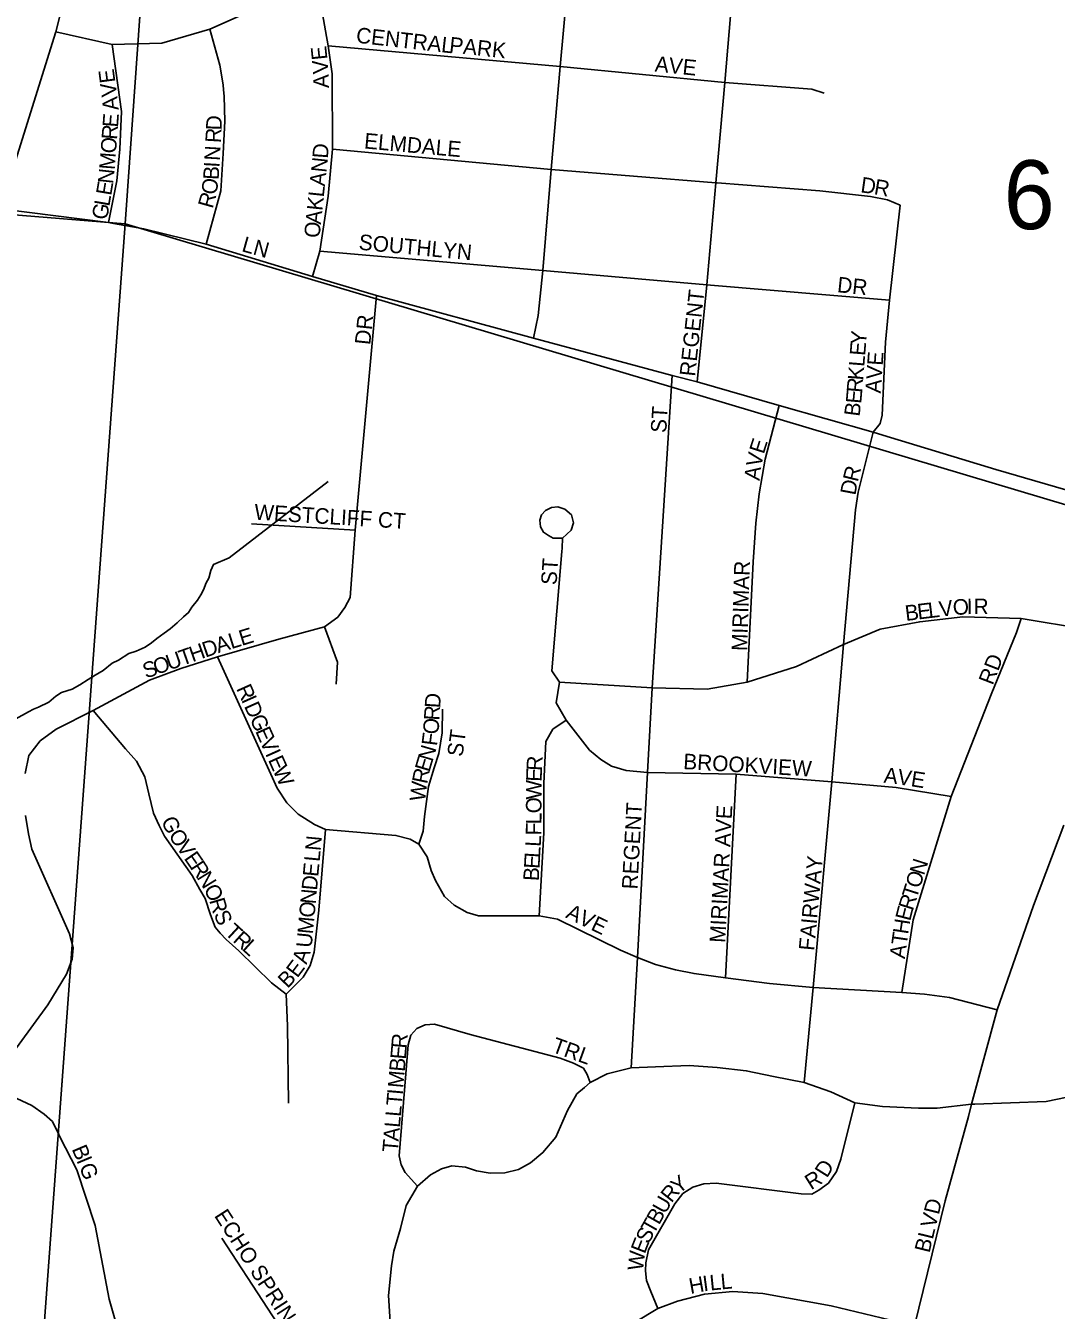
# Model space of a CAD drawing. Extents: x -209 to 4852, y 0 to 905.
# Drawn here: x 538.1 to 550.64, y 296.95 to 312.57 of the extents above; entities that cross this region are included whole.
import ezdxf

# ---------------------------------------------------------------- set-up
doc = ezdxf.new("R2010")
doc.units = 0
for name, color, linetype in [('GM_X_Airport_Location_Class_2', 7, 'Continuous'), ('GM_X_Airport_Location_Class_3', 7, 'Continuous'), ('GM_X_County_Road', 7, 'Continuous'), ('GM_X_Minor_River', 7, 'Continuous'), ('GM_X_Township_Road_Text', 7, 'Continuous')]:
    doc.layers.add(name, color=color, linetype=linetype)

msp = doc.modelspace()

# ---------------------------------------------------------------- linework, layer by layer
at = {"layer": 'GM_X_Airport_Location_Class_2'}
for points in [[(537.8, 310.343), (537.8, 310.343), (538.471, 312.494), (538.798, 313.798), (539.111, 315.053), (539.373, 315.993)], [(538.471, 312.494), (539.154, 312.34), (539.758, 312.357), (540.344, 312.528), (540.736, 312.7), (541.247, 313.052), (541.528, 313.262), (541.789, 313.506), (542.184, 313.964), (542.523, 314.737), (542.538, 314.785)], [(544.28, 308.767), (544.337, 309.046), (544.392, 309.593), (544.495, 310.819), (544.602, 312.072), (544.716, 313.313), (544.779, 313.925), (544.828, 314.519), (544.837, 314.681), (544.834, 314.719)], [(541.593, 309.519), (541.68, 309.829), (541.781, 310.497), (541.835, 311.066), (541.83, 311.983), (541.781, 312.325), (541.706, 312.759), (541.56, 313.172)], [(546.269, 308.239), (546.388, 309.416), (546.497, 310.66), (546.607, 311.877), (546.712, 313.124)], [(540.511, 311.788), (540.507, 311.85), (540.465, 312.089), (540.344, 312.528)], [(539.113, 310.174), (539.214, 310.683), (539.25, 311.066), (539.271, 311.524), (539.154, 312.34)], [(541.781, 312.325), (544.602, 312.072), (546.607, 311.877), (547.663, 311.796), (547.814, 311.747)], [(540.297, 309.913), (540.477, 310.56), (540.504, 311.015), (540.525, 311.41), (540.516, 311.712), (540.511, 311.788)], [(541.835, 311.066), (544.495, 310.819), (546.497, 310.66), (546.514, 310.658)], [(546.514, 310.658), (547.76, 310.559), (548.378, 310.49), (548.585, 310.451), (548.737, 310.388)], [(537.8, 310.343), (539.113, 310.174), (539.174, 310.163)], [(548.41, 307.624), (548.494, 307.731), (548.519, 307.834), (548.559, 308.721), (548.607, 309.231), (548.737, 310.388)], [(539.174, 310.163), (539.54, 310.099), (540.297, 309.913), (541.593, 309.519), (542.371, 309.289), (544.28, 308.767), (545.965, 308.316), (546.269, 308.239), (547.266, 307.951), (548.41, 307.624), (548.525, 307.589)], [(541.68, 309.829), (544.392, 309.593), (546.388, 309.416), (546.43, 309.413)], [(546.43, 309.413), (548.607, 309.231)], [(538.097, 303.473), (538.143, 303.692), (538.28, 303.87), (538.475, 304.015), (538.924, 304.241), (539.608, 304.61), (539.989, 304.752), (540.435, 304.895), (541.181, 305.107), (541.738, 305.26), (541.899, 305.376), (541.985, 305.492), (542.048, 305.617), (542.11, 306.432), (542.371, 309.289)], [(545.466, 299.894), (545.543, 301.236), (545.663, 303.487), (545.72, 304.515), (545.965, 308.316)], [(546.876, 304.584), (546.95, 306.047), (546.982, 306.521), (547.024, 306.877), (547.094, 307.297), (547.266, 307.951)], [(547.569, 299.718), (547.679, 300.871), (547.906, 303.372), (548.049, 305.045), (548.194, 306.682), (548.226, 306.895), (548.41, 307.624)], [(548.525, 307.589), (549.899, 307.171), (551.953, 306.575), (553.454, 306.181), (555.347, 305.684), (556.618, 305.327), (557.153, 305.149), (557.685, 304.91), (558.396, 304.487), (559.431, 303.846), (559.696, 303.716), (560.044, 303.613), (560.449, 303.573), (560.766, 303.576), (560.976, 303.613), (561.85, 303.84), (563.185, 304.193), (563.947, 304.283), (565.028, 304.262), (565.129, 304.259), (566.117, 304.211), (567.878, 304.065), (568.882, 303.995), (570.26, 303.866)], [(544.624, 306.175), (544.628, 306.215), (544.63, 306.337), (544.738, 306.435), (544.764, 306.523), (544.74, 306.62), (544.659, 306.689), (544.574, 306.718), (544.498, 306.711), (544.423, 306.674), (544.376, 306.62), (544.355, 306.557), (544.364, 306.474), (544.401, 306.408), (544.462, 306.369), (544.518, 306.337), (544.63, 306.337)], [(540.85, 306.509), (542.11, 306.432)], [(544.347, 301.745), (544.403, 302.751), (544.403, 303.352), (544.427, 303.865), (544.513, 304.012), (544.675, 304.123), (544.554, 304.334), (544.594, 304.586), (544.501, 304.725), (544.624, 306.175)], [(544.594, 304.586), (545.72, 304.515), (546.39, 304.501), (546.876, 304.584), (547.477, 304.777), (548.049, 305.045), (548.495, 305.231), (548.976, 305.321), (549.499, 305.381), (550.207, 305.361), (550.992, 305.229), (551.505, 305.081)], [(548.757, 300.811), (548.897, 301.696), (549.359, 303.196), (549.843, 304.434), (550.15, 305.189), (550.207, 305.361)], [(541.881, 304.559), (541.896, 304.828), (541.738, 305.26)], [(540.435, 304.895), (541.086, 303.465), (541.162, 303.296), (541.281, 303.118), (541.417, 302.978), (541.614, 302.855), (541.749, 302.793), (542.605, 302.722), (542.781, 302.674), (542.886, 302.617), (542.984, 302.461), (543.036, 302.295), (543.089, 302.174), (543.198, 301.977), (543.315, 301.874), (543.471, 301.784), (543.61, 301.745), (544.347, 301.745), (544.571, 301.704), (545.338, 301.326), (545.543, 301.236), (545.763, 301.152), (546.005, 301.086), (546.231, 301.041), (546.615, 300.99), (547.15, 300.922), (547.679, 300.871), (548.757, 300.811), (549.034, 300.789), (549.338, 300.751), (549.917, 300.6)], [(541.299, 299.467), (541.289, 300.405), (541.273, 300.791), (541.092, 300.928), (540.696, 301.316), (540.542, 301.456), (540.468, 301.531), (540.407, 301.607), (540.351, 301.757), (540.288, 301.954), (540.222, 302.065), (540.128, 302.235), (539.792, 302.713), (539.726, 302.844), (539.658, 302.993), (539.6, 303.227), (539.551, 303.432), (539.453, 303.625), (539.317, 303.776), (538.924, 304.241)], [(542.886, 302.617), (542.938, 302.772), (542.955, 302.952), (543.003, 303.316), (543.069, 303.545), (543.126, 303.719), (543.167, 303.968), (543.173, 304.258)], [(544.675, 304.123), (544.96, 303.76), (545.097, 303.645), (545.229, 303.565), (545.407, 303.513), (545.663, 303.487), (546.745, 303.465), (547.906, 303.372), (548.687, 303.303), (549.359, 303.196)], [(546.615, 300.99), (546.745, 303.465)], [(537.64, 299.661), (538.373, 300.662), (538.599, 301.033), (538.67, 301.216), (538.682, 301.355), (538.636, 301.523), (538.181, 302.554), (538.137, 302.739), (538.1, 302.962)], [(541.273, 300.791), (541.478, 300.999), (541.565, 301.138), (541.611, 301.301), (541.668, 301.814), (541.749, 302.793)], [(549.566, 299.305), (549.606, 299.452), (549.917, 300.6), (550.359, 301.871), (550.727, 302.846)], [(542.867, 298.457), (542.718, 298.621), (542.669, 298.716), (542.647, 298.824), (542.725, 299.823), (542.754, 300.174), (542.786, 300.294), (542.859, 300.375), (542.96, 300.419), (543.074, 300.426), (543.507, 300.302), (544.603, 300.011), (544.767, 299.952), (544.887, 299.889), (544.933, 299.813), (544.967, 299.718)], [(544.897, 299.657), (544.967, 299.718), (545.175, 299.823), (545.466, 299.894), (545.761, 299.908), (546.171, 299.925), (546.511, 299.898), (546.865, 299.859), (547.195, 299.791), (547.569, 299.718), (547.893, 299.603), (548.184, 299.471), (548.524, 299.425), (548.958, 299.403), (549.188, 299.405), (549.606, 299.452), (549.647, 299.454)], [(542.566, 295.878), (542.625, 296.108), (542.547, 296.617), (542.517, 297.126), (542.552, 297.485), (542.581, 297.666), (542.662, 297.942), (542.732, 298.221), (542.867, 298.457), (543.025, 298.592), (543.16, 298.667), (543.284, 298.702), (543.45, 298.685), (543.587, 298.643), (543.753, 298.614), (543.929, 298.619), (544.095, 298.658), (544.244, 298.738), (544.393, 298.865), (544.552, 299.053), (544.691, 299.376), (544.806, 299.578), (544.897, 299.657)], [(537.712, 299.637), (537.825, 299.6), (537.995, 299.521), (538.179, 299.436), (538.329, 299.333), (538.432, 299.241), (538.506, 299.084)], [(549.647, 299.454), (550.512, 299.486), (551.258, 299.638)], [(545.789, 296.966), (545.705, 297.175), (545.654, 297.309), (545.641, 297.424), (545.646, 297.523), (545.678, 297.683), (545.997, 298.24), (546.096, 298.365), (546.218, 298.445), (546.35, 298.484), (546.501, 298.492), (547.534, 298.362), (547.664, 298.36), (547.749, 298.406), (547.867, 298.494), (547.964, 298.636), (548.016, 298.785), (548.184, 299.471)], [(548.891, 296.642), (548.91, 296.756), (549.286, 298.277), (549.566, 299.305)], [(538.506, 299.084), (538.519, 299.056), (538.728, 298.653), (538.948, 297.976), (539.119, 297.08), (539.201, 296.797), (539.274, 296.562), (539.372, 296.419), (539.485, 296.323), (539.614, 296.262), (539.801, 296.117), (539.9, 295.952), (540.004, 295.859), (540.135, 295.854)], [(541.601, 296.12), (540.49, 297.825)], [(545.141, 296.47), (545.256, 296.591), (545.514, 296.802), (545.789, 296.966), (546.029, 297.059), (546.358, 297.142), (546.704, 297.174), (547.066, 297.149), (547.899, 296.999), (548.91, 296.756)]]:
    msp.add_lwpolyline(points, dxfattribs=at)
at = {"layer": 'GM_X_County_Road'}
for points in [[(539.048, 304.728), (539.157, 304.816), (539.234, 304.852), (539.357, 304.933), (539.449, 304.961), (539.557, 305.012), (539.635, 305.063), (539.697, 305.115), (539.79, 305.181), (539.859, 305.232), (539.945, 305.306), (540.023, 305.38), (540.085, 305.432), (540.124, 305.499), (540.195, 305.581), (540.235, 305.649), (540.267, 305.709), (540.299, 305.792), (540.331, 305.852), (540.356, 305.942), (540.388, 306.018), (540.58, 306.097), (541.782, 307.025)], [(537.984, 304.138), (538.138, 304.226), (538.2, 304.255), (538.261, 304.283), (538.385, 304.341), (538.47, 304.415), (538.54, 304.459), (538.67, 304.501), (538.762, 304.552), (538.863, 304.618), (538.948, 304.669), (539.048, 304.728)]]:
    msp.add_lwpolyline(points, dxfattribs=at)
at = {"layer": 'GM_X_Minor_River'}
for points in [[(519.33, 316.881), (539.188, 315.131), (539.664, 315.099), (539.314, 310.159), (518.834, 311.823)], [(539.664, 315.099), (558.841, 313.406), (558.136, 304.853), (558.13, 304.535), (539.314, 310.159)], [(518.834, 311.823), (539.314, 310.159), (537.772, 289.267), (517.218, 291.054)], [(539.314, 310.159), (558.13, 304.535), (556.318, 284.232), (537.772, 289.267)]]:
    msp.add_lwpolyline(points, close=True, dxfattribs=at)

# ---------------------------------------------------------------- texts
at = {"layer": 'GM_X_Airport_Location_Class_3'}
for s, height, rotation, p in [('CENTRAL', 0.1894, 353.6598, (542.115, 312.363)), ('E', 0.189, 95.7329, (541.774, 312.161)), ('PARK', 0.1894, 353.8271, (543.248, 312.246)), ('AVE', 0.1894, 354.0969, (545.748, 312.013)), ('E', 0.189, 97.3419, (539.196, 311.883)), ('V', 0.189, 94.9831, (541.788, 311.992)), ('V', 0.189, 97.3935, (539.217, 311.718)), ('A', 0.189, 91.0492, (541.792, 311.811)), ('A', 0.189, 95.744, (539.235, 311.547)), ('E', 0.189, 85.7843, (539.226, 311.328)), ('D', 0.189, 87.8986, (540.485, 311.294)), ('R', 0.189, 85.5994, (539.214, 311.178)), ('R', 0.189, 86.6526, (540.476, 311.139)), ('ELMDALE', 0.1894, 354.805, (542.214, 311.077)), ('O', 0.189, 85.6123, (539.202, 311.011)), ('N', 0.189, 86.6759, (540.464, 310.923)), ('D', 0.189, 85.6915, (541.778, 310.949)), ('M', 0.189, 85.5553, (539.186, 310.812)), ('N', 0.189, 83.9567, (541.76, 310.777)), ('N', 0.189, 83.7746, (539.167, 310.64)), ('B', 0.189, 86.6891, (540.45, 310.69)), ('I', 0.189, 86.6772, (540.459, 310.84)), ('A', 0.189, 83.9567, (541.742, 310.611)), ('E', 0.189, 80.4856, (539.144, 310.496)), ('O', 0.189, 81.251, (540.423, 310.506)), ('L', 0.189, 83.9816, (541.728, 310.478)), ('D', 0.189, 351.9533, (548.248, 310.544)), ('R', 0.189, 350.0905, (548.411, 310.521)), ('L', 0.189, 80.2816, (539.121, 310.364)), ('R', 0.189, 74.3849, (540.377, 310.337)), ('K', 0.189, 83.9567, (541.711, 310.313)), ('G', 0.189, 80.2933, (539.093, 310.2)), ('A', 0.189, 83.9567, (541.693, 310.147)), ('O', 0.189, 83.9567, (541.676, 309.981)), ('LN', 0.1894, 344.4709, (540.721, 309.828)), ('SOUTHLYN', 0.1894, 354.5963, (542.148, 309.846)), ('DR', 0.1894, 353.9946, (547.965, 309.329)), ('REGENT', 0.1894, 83.7737, (546.243, 308.298)), ('DR', 0.1894, 83.9946, (542.293, 308.681)), ('E', 0.189, 85.377, (548.311, 308.55)), ('Y', 0.189, 85.4057, (548.321, 308.683)), ('AVE', 0.1894, 86.0569, (548.501, 308.094)), ('K', 0.189, 85.383, (548.287, 308.251)), ('L', 0.189, 85.4003, (548.3, 308.417)), ('R', 0.189, 85.3728, (548.274, 308.101)), ('E', 0.189, 85.0272, (548.263, 307.967)), ('ST', 0.1894, 86.4262, (545.892, 307.613)), ('B', 0.189, 82.5707, (548.242, 307.81)), ('E', 0.189, 72.2303, (547.078, 307.351)), ('V', 0.189, 78.7372, (547.047, 307.193)), ('A', 0.189, 82.6148, (547.026, 307.031)), ('R', 0.189, 76.1699, (548.221, 307.012)), ('D', 0.189, 79.4488, (548.192, 306.851)), ('WESTCLIFF CT', 0.18939, 356.4601, (540.88, 306.563)), ('ST', 0.1894, 86.4262, (544.559, 305.763)), ('MIRIMAR', 0.1894, 88.1827, (546.876, 304.962)), ('O', 0.189, 4.4188, (549.384, 305.399)), ('I', 0.189, 0.5681, (549.547, 305.412)), ('R', 0.189, 0.0729, (549.63, 305.413)), ('B', 0.189, 6.9141, (548.807, 305.329)), ('E', 0.189, 6.9014, (548.956, 305.347)), ('L', 0.189, 6.9014, (549.088, 305.363)), ('V', 0.189, 6.9027, (549.221, 305.379)), ('A', 0.189, 17.474, (540.445, 304.936)), ('L', 0.189, 17.2514, (540.604, 304.986)), ('E', 0.189, 17.2253, (540.731, 305.025)), ('T', 0.189, 19.4112, (540.006, 304.783)), ('H', 0.189, 19.4322, (540.132, 304.827)), ('D', 0.189, 18.8774, (540.289, 304.882)), ('S', 0.189, 19.437, (539.566, 304.627)), ('O', 0.189, 19.4303, (539.692, 304.672)), ('U', 0.189, 19.4303, (539.849, 304.727)), ('RD', 0.1894, 68.7471, (549.861, 304.54)), ('R', 0.189, 294.0882, (540.661, 304.508)), ('I', 0.189, 294.0823, (540.722, 304.371)), ('D', 0.189, 294.0928, (540.756, 304.295)), ('D', 0.189, 86.6489, (543.144, 304.266)), ('G', 0.189, 294.0912, (540.824, 304.143)), ('R', 0.189, 86.558, (543.134, 304.115)), ('E', 0.189, 294.0845, (540.892, 303.991)), ('O', 0.189, 85.6348, (543.122, 303.946)), ('V', 0.189, 294.0876, (540.946, 303.869)), ('F', 0.189, 82.9114, (543.104, 303.804)), ('ST', 0.1894, 82.4092, (543.416, 303.672)), ('I', 0.189, 294.0424, (541.014, 303.717)), ('N', 0.189, 73.7034, (543.051, 303.611)), ('BROOKVIEW', 0.1894, 356.6331, (546.096, 303.529)), ('E', 0.189, 294.0909, (541.048, 303.641)), ('W', 0.189, 294.6742, (541.104, 303.517)), ('E', 0.189, 73.5441, (543.013, 303.483)), ('R', 0.189, 87.4007, (544.382, 303.504)), ('R', 0.189, 78.4615, (542.984, 303.34)), ('E', 0.189, 87.8688, (544.377, 303.372)), ('A', 0.189, 353.7805, (548.531, 303.363)), ('V', 0.189, 351.6227, (548.695, 303.345)), ('E', 0.189, 351.0316, (548.859, 303.321)), ('W', 0.189, 83.242, (542.959, 303.129)), ('W', 0.189, 89.6301, (544.376, 303.156)), ('O', 0.189, 89.9587, (544.376, 302.99)), ('REGENT', 0.1894, 86.8796, (545.542, 302.062)), ('G', 0.189, 295.1278, (539.747, 302.9)), ('L', 0.189, 89.9457, (544.376, 302.857)), ('MIRIMAR AVE', 0.18939, 86.9865, (546.609, 301.412)), ('O', 0.189, 303.7146, (539.833, 302.722)), ('F', 0.189, 88.9283, (544.373, 302.72)), ('V', 0.189, 304.5704, (539.927, 302.581)), ('N', 0.189, 84.6809, (541.69, 302.528)), ('L', 0.189, 87.0623, (544.366, 302.58)), ('E', 0.189, 304.5781, (540.022, 302.443)), ('L', 0.189, 84.7081, (541.678, 302.396)), ('E', 0.189, 86.7579, (544.351, 302.312)), ('L', 0.189, 86.7474, (544.358, 302.445)), ('FAIRWAY', 0.1894, 84.7255, (547.692, 301.314)), ('R', 0.189, 303.5217, (540.097, 302.334)), ('E', 0.189, 84.7081, (541.661, 302.213)), ('B', 0.189, 86.7447, (544.342, 302.163)), ('N', 0.189, 72.3409, (549.027, 302.227)), ('N', 0.189, 301.7922, (540.179, 302.211)), ('D', 0.189, 84.6881, (541.646, 302.047)), ('O', 0.189, 72.3409, (548.976, 302.068)), ('O', 0.189, 295.92, (540.265, 302.073)), ('N', 0.189, 84.6881, (541.63, 301.881)), ('R', 0.189, 72.5634, (548.891, 301.798)), ('T', 0.189, 72.3428, (548.936, 301.941)), ('R', 0.189, 286.3991, (540.334, 301.931)), ('O', 0.189, 84.6881, (541.615, 301.715)), ('AVE', 0.1894, 334.2896, (544.66, 301.726)), ('E', 0.189, 75.5596, (548.858, 301.672)), ('S', 0.189, 293.9563, (540.386, 301.762)), ('M', 0.189, 84.6932, (541.596, 301.516)), ('H', 0.189, 81.2671, (548.834, 301.512)), ('T', 0.189, 317.317, (540.515, 301.529)), ('R', 0.189, 317.8598, (540.614, 301.437)), ('U', 0.189, 84.6656, (541.581, 301.35)), ('T', 0.189, 82.0521, (548.816, 301.38)), ('L', 0.189, 317.9374, (540.725, 301.336)), ('A', 0.189, 82.0399, (548.793, 301.215)), ('A', 0.189, 71.7284, (541.519, 301.146)), ('B', 0.189, 45.9617, (541.287, 300.853)), ('E', 0.189, 53.002, (541.407, 300.98)), ('R', 0.189, 85.1133, (542.736, 300.125)), ('E', 0.189, 85.132, (542.725, 299.992)), ('TRL', 0.1894, 340.2017, (544.489, 300.092)), ('B', 0.189, 85.1156, (542.712, 299.843)), ('M', 0.189, 85.1089, (542.695, 299.644)), ('T', 0.189, 85.1025, (542.676, 299.428)), ('I', 0.189, 85.0984, (542.688, 299.561)), ('L', 0.189, 85.1258, (542.665, 299.295)), ('L', 0.189, 85.1048, (542.654, 299.162)), ('A', 0.189, 85.1165, (542.639, 298.996)), ('B', 0.189, 293.1412, (538.661, 298.908)), ('T', 0.189, 85.1048, (542.628, 298.863)), ('I', 0.189, 292.7107, (538.719, 298.77)), ('G', 0.189, 291.2007, (538.751, 298.695)), ('D', 0.189, 57.7736, (547.846, 298.547)), ('Y', 0.189, 38.2161, (546.042, 298.353)), ('R', 0.189, 32.08, (547.654, 298.404)), ('R', 0.189, 51.1582, (545.956, 298.244)), ('U', 0.189, 60.472, (545.879, 298.106)), ('BLVD', 0.1894, 76.3243, (549.093, 297.636)), ('ECHO SPRING TRL', 0.18939, 302.7629, (540.391, 298.097)), ('B', 0.189, 60.4799, (545.805, 297.976)), ('S', 0.189, 61.8954, (545.677, 297.743)), ('T', 0.189, 60.4652, (545.739, 297.859)), ('E', 0.189, 68.5741, (545.631, 297.624)), ('W', 0.189, 83.3108, (545.609, 297.421)), ('H', 0.189, 10.3713, (546.187, 297.145)), ('I', 0.189, 7.5426, (546.348, 297.175)), ('L', 0.189, 5.6372, (546.429, 297.186)), ('L', 0.189, 5.417, (546.562, 297.199))]:
    msp.add_text(s, height=height, rotation=rotation, dxfattribs=at).set_placement(p)
at = {"layer": 'GM_X_Township_Road_Text'}
msp.add_text('6', height=0.837, rotation=0, dxfattribs=at).set_placement((549.995, 310.095))

doc.saveas('drawing.dxf')
